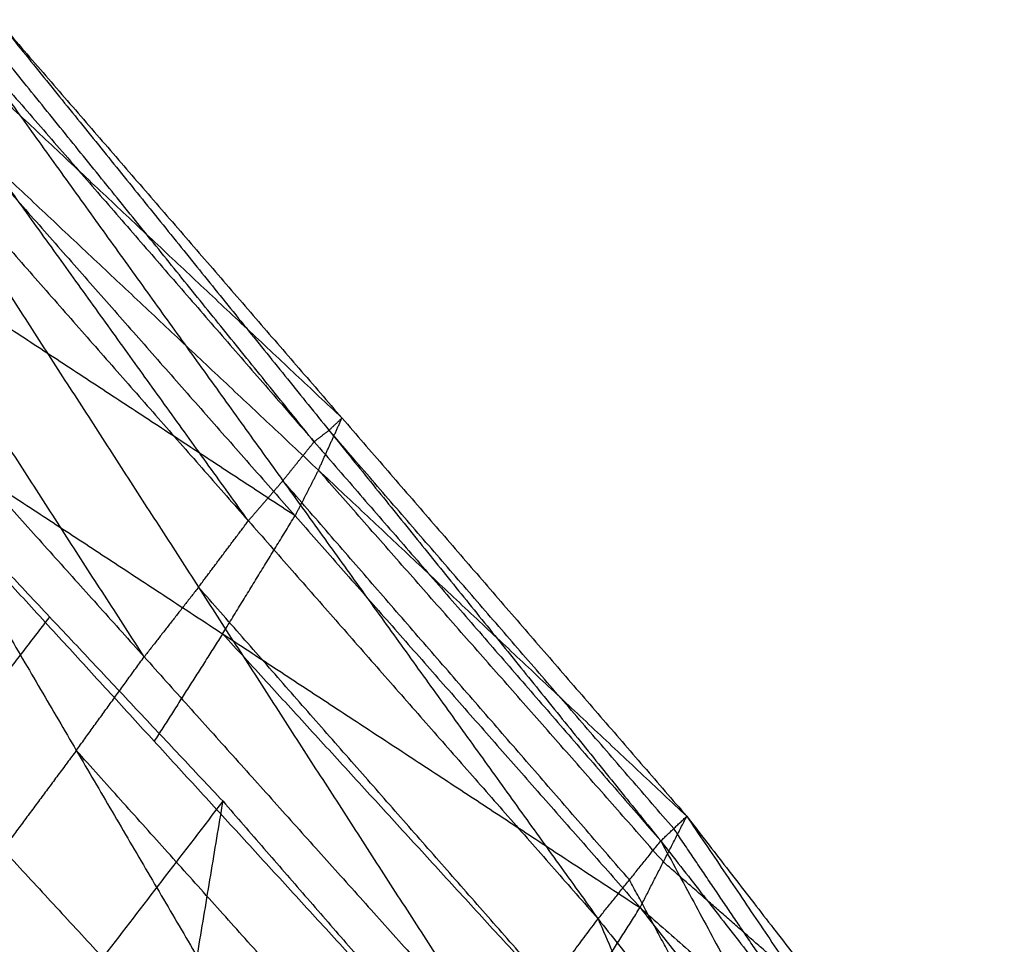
# Model space of a CAD drawing. Header units: millimetres. Extents: x -106 to 110, y -96 to 120.
# Tile 999 of 1020: x 59.65 to 61.09, y 100.72 to 102.07. Entities that reach past the tile are written whole.
import ezdxf

# ---------------------------------------------------------------- set-up
doc = ezdxf.new("R2010")
doc.units = ezdxf.units.MM
doc.header["$MEASUREMENT"] = 0
doc.layers.add('Default', color=7, linetype='Continuous', true_color=0x000000)

msp = doc.modelspace()

# ---------------------------------------------------------------- linework, layer by layer
at = {"layer": 'Default'}
for points in [[(59.6207, 102.0672, 12.3239), (60.1046, 101.4681, 12.6494), (60.5886, 100.869, 12.9749)], [(59.6207, 102.0672, 12.3239), (60.1236, 101.486, 12.5324), (60.6265, 100.9049, 12.7409)], [(60.083, 101.4514, 12.7948), (59.841, 101.7509, 12.6321), (59.599, 102.0505, 12.4693)], [(59.5774, 102.0338, 12.6147), (60.0373, 101.3945, 12.9125), (60.4972, 100.7553, 13.2103)], [(59.5774, 102.0338, 12.6147), (60.083, 101.4514, 12.7948), (60.5886, 100.869, 12.9749)], [(60.1236, 101.486, 12.5324), (59.8549, 101.7386, 12.3057), (59.5863, 101.9911, 12.079)], [(59.987, 101.3361, 13.0634), (59.7571, 101.6557, 12.9145), (59.5271, 101.9753, 12.7656)], [(59.4768, 101.9169, 12.9164), (59.9143, 101.2392, 13.1731), (60.3517, 100.5614, 13.4298)], [(59.4768, 101.9169, 12.9164), (59.987, 101.3361, 13.0634), (60.4972, 100.7553, 13.2103)], [(59.5519, 101.9151, 11.8342), (60.0551, 101.3434, 12.0806), (60.5584, 100.7717, 12.3271)], [(59.5519, 101.9151, 11.8342), (60.0892, 101.41, 12.2875), (60.6265, 100.9049, 12.7409)], [(59.835, 101.1376, 13.3188), (59.6163, 101.4764, 13.1904), (59.3976, 101.8153, 13.0621)], [(60.0551, 101.3434, 12.0806), (59.7507, 101.5431, 11.8697), (59.4462, 101.7429, 11.6588)], [(59.3184, 101.7137, 13.2077), (59.736, 101.001, 13.4112), (60.1536, 100.2884, 13.6146)], [(59.3184, 101.7137, 13.2077), (59.835, 101.1376, 13.3188), (60.3517, 100.5614, 13.4298)], [(59.3405, 101.5706, 11.4835), (59.8497, 101.0144, 11.7456), (60.3589, 100.4581, 12.0076)], [(59.3405, 101.5706, 11.4835), (59.9495, 101.1712, 11.9053), (60.5584, 100.7717, 12.3271)], [(60.0892, 101.41, 12.2875), (60.1064, 101.448, 12.41), (60.1236, 101.486, 12.5324)], [(60.1046, 101.4681, 12.6494), (60.1141, 101.4771, 12.5909), (60.1236, 101.486, 12.5324)], [(59.444, 101.4652, 11.5291), (59.697, 101.196, 11.652), (59.95, 100.9268, 11.7749)], [(60.1046, 101.4681, 12.6494), (60.0938, 101.4597, 12.7221), (60.083, 101.4514, 12.7948)], [(60.6075, 100.887, 12.8579), (60.3561, 101.1775, 12.7537), (60.1046, 101.4681, 12.6494)], [(60.0373, 101.3945, 12.9125), (60.0601, 101.423, 12.8537), (60.083, 101.4514, 12.7948)], [(59.1041, 101.4248, 13.465), (59.5053, 100.6824, 13.6054), (59.9064, 99.9399, 13.7459)], [(59.1041, 101.4248, 13.465), (59.6289, 100.8566, 13.5398), (60.1536, 100.2884, 13.6146)], [(60.0892, 101.41, 12.2875), (60.0722, 101.3767, 12.1841), (60.0551, 101.3434, 12.0806)], [(60.5924, 100.8383, 12.534), (60.3408, 101.1242, 12.4108), (60.0892, 101.41, 12.2875)], [(60.0373, 101.3945, 12.9125), (60.0122, 101.3653, 12.988), (59.987, 101.3361, 13.0634)], [(60.5429, 100.8122, 13.0926), (60.2901, 101.1033, 13.0026), (60.0373, 101.3945, 12.9125)], [(59.9143, 101.2392, 13.1731), (59.9506, 101.2876, 13.1183), (59.987, 101.3361, 13.0634)], [(59.9495, 101.1712, 11.9053), (60.0023, 101.2573, 11.993), (60.0551, 101.3434, 12.0806)], [(59.9143, 101.2392, 13.1731), (59.8746, 101.1884, 13.246), (59.835, 101.1376, 13.3188)], [(60.4244, 100.6584, 13.3201), (60.1693, 100.9488, 13.2466), (59.9143, 101.2392, 13.1731)], [(59.697, 101.196, 11.652), (59.3624, 100.7596, 11.6521), (59.0278, 100.3232, 11.6523)], [(59.9495, 101.1712, 11.9053), (59.8996, 101.0928, 11.8254), (59.8497, 101.0144, 11.7456)], [(60.4587, 100.6149, 12.1674), (60.2041, 100.893, 12.0363), (59.9495, 101.1712, 11.9053)], [(59.736, 101.001, 13.4112), (59.7855, 101.0693, 13.365), (59.835, 101.1376, 13.3188)], [(58.838, 101.0539, 13.6643), (59.3722, 100.4969, 13.7051), (59.9064, 99.9399, 13.7459)], [(59.736, 101.001, 13.4112), (59.6824, 100.9288, 13.4755), (59.6289, 100.8566, 13.5398)], [(60.2527, 100.4249, 13.5222), (59.9943, 100.713, 13.4667), (59.736, 101.001, 13.4112)], [(58.6115, 99.1813, 11.7754), (59.2808, 100.0541, 11.7751), (59.95, 100.9268, 11.7749)], [(59.6634, 99.204, 12.1309), (59.8067, 100.0654, 11.9529), (59.95, 100.9268, 11.7749)], [(59.95, 100.9268, 11.7749), (60.1892, 100.6514, 11.9122), (60.4285, 100.376, 12.0495)], [(60.5584, 100.7717, 12.3271), (60.5924, 100.8383, 12.534), (60.6265, 100.9049, 12.7409)], [(60.5886, 100.869, 12.9749), (60.6075, 100.887, 12.8579), (60.6265, 100.9049, 12.7409)], [(60.6265, 100.9049, 12.7409), (60.8416, 100.5869, 12.9636), (61.0566, 100.269, 13.1864)], [(60.6265, 100.9049, 12.7409), (60.8581, 100.6056, 12.8626), (61.0897, 100.3062, 12.9844)], [(60.8226, 100.569, 13.0807), (60.7151, 100.728, 12.9693), (60.6075, 100.887, 12.8579)], [(60.4972, 100.7553, 13.2103), (60.5429, 100.8122, 13.0926), (60.5886, 100.869, 12.9749)], [(60.5886, 100.869, 12.9749), (60.7806, 100.513, 13.1796), (60.9727, 100.1569, 13.3843)], [(60.5886, 100.869, 12.9749), (60.8226, 100.569, 13.0807), (61.0566, 100.269, 13.1864)], [(60.8581, 100.6056, 12.8626), (60.7253, 100.7219, 12.6983), (60.5924, 100.8383, 12.534)], [(60.7349, 100.4561, 13.2973), (60.6389, 100.6341, 13.195), (60.5429, 100.8122, 13.0926)], [(60.3589, 100.4581, 12.0076), (60.4587, 100.6149, 12.1674), (60.5584, 100.7717, 12.3271)], [(60.5584, 100.7717, 12.3271), (60.7892, 100.4774, 12.47), (61.0199, 100.1831, 12.6129)], [(60.5584, 100.7717, 12.3271), (60.8241, 100.5389, 12.6557), (61.0897, 100.3062, 12.9844)], [(60.3517, 100.5614, 13.4298), (60.4244, 100.6584, 13.3201), (60.4972, 100.7553, 13.2103)], [(60.4972, 100.7553, 13.2103), (60.6671, 100.3616, 13.3867), (60.837, 99.968, 13.563)], [(60.4972, 100.7553, 13.2103), (60.7349, 100.4561, 13.2973), (60.9727, 100.1569, 13.3843)]]:
    msp.add_open_spline(points, degree=2, dxfattribs=at)

doc.saveas('drawing.dxf')
